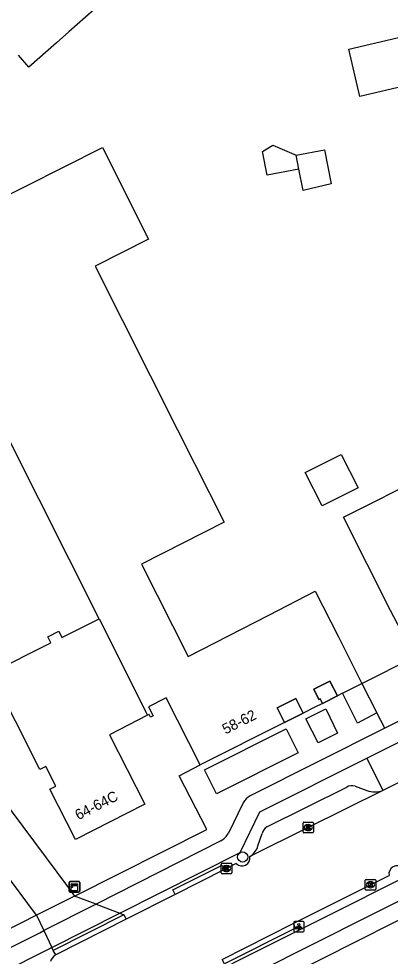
# Model space of a CAD drawing. Extents: x 157321 to 158827, y 386650 to 388532.
# Drawn here: x 157685.8 to 157721.3, y 387702.9 to 387792.6 of the extents above; entities that cross this region are included whole.
import ezdxf

# ---------------------------------------------------------------- set-up
doc = ezdxf.new("R2010")
doc.units = 0
for name, color, linetype in [('IMGEO_Berm_gesloten', 7, 'Continuous'), ('IMGEO_Berm_open', 7, 'Continuous'), ('IMGEO_Boom', 7, 'Continuous'), ('IMGEO_Fietspad_open', 7, 'Continuous'), ('IMGEO_Kast', 7, 'Continuous'), ('IMGEO_Kolk', 7, 'Continuous'), ('IMGEO_Lichtpunt', 7, 'Continuous'), ('IMGEO_Pand', 7, 'Continuous'), ('IMGEO_Pand_nummerreeks', 7, 'Continuous'), ('IMGEO_Pand_overbouw', 7, 'Continuous'), ('IMGEO_Parkeervlak_open', 7, 'Continuous'), ('IMGEO_Rijbaan_lokaal_open', 7, 'Continuous'), ('IMGEO_Voetpad_open', 7, 'Continuous')]:
    doc.layers.add(name, color=color, linetype=linetype)

msp = doc.modelspace()

# ---------------------------------------------------------------- linework, layer by layer
at = {"layer": 'IMGEO_Berm_gesloten'}
for points in [[(157695.454, 387707), (157695.848, 387706.852)], [(157689.087, 387703.419), (157688.948, 387703.712)]]:
    msp.add_lwpolyline(points, dxfattribs=at)
at = {"layer": 'IMGEO_Berm_open'}
for points in [[(157719.067, 387721.809), (157720.609, 387718.734)], [(157700.746, 387708.774), (157700.522, 387709.221), (157705.245, 387711.589), (157705.465, 387711.159)], [(157712.036, 387706.007), (157712.245, 387705.562), (157705.464, 387702.145), (157705.231, 387702.581)]]:
    msp.add_lwpolyline(points, dxfattribs=at)
at = {"layer": 'IMGEO_Boom'}
msp.add_circle((157707.202, 387712.37), 0.489, dxfattribs=at)
at = {"layer": 'IMGEO_Fietspad_open'}
for points in [[(157759.18, 387728.971), (157759.256, 387728.788), (157740.534, 387719.377), (157711.843, 387704.997), (157689.342, 387693.698)], [(157719.067, 387721.809), (157733.509, 387729.072)], [(157762.207, 387728.221), (157738.499, 387716.361), (157713.444, 387703.783), (157687.224, 387690.567)], [(157725.897, 387727.259), (157720.79, 387724.695)], [(157720.79, 387724.695), (157707.924, 387718.231)], [(157695.454, 387707), (157706.959, 387712.815), (157708.85, 387716.685), (157719.067, 387721.809)], [(157707.242, 387717.546), (157705.834, 387714.663)], [(157705.11, 387713.922), (157693.173, 387707.86)], [(157693.173, 387707.86), (157688.179, 387705.325)], [(157693.173, 387707.86), (157695.454, 387707)], [(157688.948, 387703.712), (157695.454, 387707)], [(157565.674, 387643.795), (157586.268, 387654.276), (157602.223, 387662.168), (157633.171, 387677.702), (157658.586, 387690.459), (157687.79, 387705.127), (157688.179, 387705.325)], [(157688.179, 387705.325), (157688.948, 387703.712)], [(157688.948, 387703.712), (157688.853, 387703.664), (157658.704, 387688.508), (157633.965, 387676.076), (157632.808, 387675.494), (157602.899, 387660.494), (157587.041, 387652.538), (157567.394, 387642.71), (157567.399, 387642.417)]]:
    msp.add_lwpolyline(points, dxfattribs=at)
for centre, radius, start, end in [((157708.868, 387716.609), 1.877, 120.20548, 150.046), ((157704.225, 387715.511), 1.819, 299.11954, 332.21013)]:
    msp.add_arc(centre, radius, start, end, dxfattribs=at)
at = {"layer": 'IMGEO_Kast'}
for p, q in [((157690.609, 387709.091), (157690.609, 387709.932)), ((157690.609, 387709.932), (157690.609, 387709.091)), ((157690.684, 387710.016), (157691.525, 387710.016)), ((157691.525, 387710.016), (157690.684, 387710.016)), ((157691.609, 387709.941), (157691.609, 387709.1)), ((157691.609, 387709.1), (157691.609, 387709.941)), ((157691.534, 387709.016), (157690.693, 387709.016)), ((157690.693, 387709.016), (157691.534, 387709.016))]:
    msp.add_line(p, q, dxfattribs=at)
for points in [[(157690.804, 387709.806), (157691.404, 387709.806), (157691.404, 387709.721), (157690.804, 387709.721), (157690.804, 387709.806)], [(157690.804, 387709.631), (157691.404, 387709.631), (157691.404, 387709.142), (157690.804, 387709.142), (157690.804, 387709.631)]]:
    msp.add_lwpolyline(points, dxfattribs=at)
msp.add_circle((157690.888, 387709.48), 0.0377, dxfattribs=at)
for centre, start, end in [((157690.687, 387709.938), 92.4484, 184.28452), ((157690.687, 387709.938), 92.4484, 184.28452), ((157691.531, 387709.938), 2.4484, 94.28452), ((157691.531, 387709.938), 2.4484, 94.28452), ((157690.687, 387709.094), 182.4484, 274.28452), ((157690.687, 387709.094), 182.4484, 274.28452), ((157691.531, 387709.094), 272.4484, 4.28452), ((157691.531, 387709.094), 272.4484, 4.28452)]:
    msp.add_arc(centre, 0.0779, start, end, dxfattribs=at)
at = {"layer": 'IMGEO_Kolk'}
for p, q in [((157712.974, 387714.763), (157712.974, 387715.615)), ((157713.049, 387715.689), (157713.901, 387715.689)), ((157713.462, 387715.469), (157713.487, 387715.469)), ((157713.975, 387715.615), (157713.975, 387714.763)), ((157713.901, 387714.689), (157713.049, 387714.689)), ((157713.485, 387714.909), (157713.46, 387714.909)), ((157705.159, 387710.842), (157705.159, 387711.694)), ((157705.234, 387711.768), (157706.086, 387711.768)), ((157706.16, 387711.694), (157706.16, 387710.842)), ((157706.086, 387710.768), (157705.234, 387710.768)), ((157705.67, 387710.988), (157705.645, 387710.988)), ((157705.647, 387711.548), (157705.672, 387711.548)), ((157718.932, 387709.287), (157718.932, 387710.139)), ((157719.007, 387710.213), (157719.859, 387710.213)), ((157719.42, 387709.993), (157719.445, 387709.993)), ((157719.933, 387710.139), (157719.933, 387709.287)), ((157719.859, 387709.213), (157719.007, 387709.213)), ((157719.443, 387709.433), (157719.418, 387709.433))]:
    msp.add_line(p, q, dxfattribs=at)
for points in [[(157712.974, 387714.763), (157712.974, 387715.615)], [(157713.049, 387715.689), (157713.901, 387715.689)], [(157713.295, 387715.389), (157713.418, 387715.389), (157713.418, 387715.238), (157713.548, 387715.389), (157713.712, 387715.389), (157713.566, 387715.238), (157713.719, 387714.989), (157713.567, 387714.989), (157713.482, 387715.153), (157713.418, 387715.086), (157713.418, 387714.989), (157713.295, 387714.989), (157713.295, 387715.389)], [(157713.975, 387715.615), (157713.975, 387714.763)], [(157713.901, 387714.689), (157713.049, 387714.689)], [(157705.159, 387710.842), (157705.159, 387711.694)], [(157705.234, 387711.768), (157706.086, 387711.768)], [(157706.16, 387711.694), (157706.16, 387710.842)], [(157706.086, 387710.768), (157705.234, 387710.768)], [(157705.48, 387711.468), (157705.603, 387711.468), (157705.603, 387711.317), (157705.733, 387711.468), (157705.897, 387711.468), (157705.751, 387711.317), (157705.904, 387711.068), (157705.752, 387711.068), (157705.667, 387711.232), (157705.603, 387711.165), (157705.603, 387711.068), (157705.48, 387711.068), (157705.48, 387711.468)], [(157718.932, 387709.287), (157718.932, 387710.139)], [(157719.007, 387710.213), (157719.859, 387710.213)], [(157719.253, 387709.913), (157719.376, 387709.913), (157719.376, 387709.762), (157719.506, 387709.913), (157719.67, 387709.913), (157719.524, 387709.762), (157719.677, 387709.513), (157719.525, 387709.513), (157719.44, 387709.677), (157719.376, 387709.61), (157719.376, 387709.513), (157719.253, 387709.513), (157719.253, 387709.913)], [(157719.933, 387710.139), (157719.933, 387709.287)], [(157719.859, 387709.213), (157719.007, 387709.213)]]:
    msp.add_lwpolyline(points, dxfattribs=at)
for centre, start, end in [((157713.051, 387715.613), 91.55205, 178.44795), ((157713.051, 387715.613), 91.55205, 178.44795), ((157713.899, 387715.613), 1.55205, 88.44795), ((157713.899, 387715.613), 1.55205, 88.44795), ((157713.051, 387714.765), 181.55205, 268.44795), ((157713.051, 387714.765), 181.55205, 268.44795), ((157713.899, 387714.765), 271.55205, 358.44795), ((157713.899, 387714.765), 271.55205, 358.44795), ((157705.236, 387711.692), 91.55205, 178.44795), ((157705.236, 387711.692), 91.55205, 178.44795), ((157706.084, 387711.692), 1.55205, 88.44795), ((157706.084, 387711.692), 1.55205, 88.44795), ((157705.236, 387710.844), 181.55205, 268.44795), ((157705.236, 387710.844), 181.55205, 268.44795), ((157706.084, 387710.844), 271.55205, 358.44795), ((157706.084, 387710.844), 271.55205, 358.44795), ((157719.009, 387710.137), 91.55205, 178.44795), ((157719.009, 387710.137), 91.55205, 178.44795), ((157719.857, 387710.137), 1.55205, 88.44795), ((157719.857, 387710.137), 1.55205, 88.44795), ((157719.009, 387709.289), 181.55205, 268.44795), ((157719.009, 387709.289), 181.55205, 268.44795), ((157719.857, 387709.289), 271.55205, 358.44795), ((157719.857, 387709.289), 271.55205, 358.44795)]:
    msp.add_arc(centre, 0.0765, start, end, dxfattribs=at)
for centre, major_axis, ratio, start_param, end_param in [((157713.461, 387715.189), (-0.387, 0.002), 0.722429, 4.712389, 7.853982), ((157713.486, 387715.189), (-0.39, 0.002), 0.717154, 1.570796, 4.712389), ((157705.646, 387711.268), (-0.387, 0.002), 0.722429, 4.712389, 7.853982), ((157705.671, 387711.268), (-0.39, 0.002), 0.717154, 1.570796, 4.712389), ((157719.419, 387709.713), (-0.387, 0.002), 0.722429, 4.712389, 7.853982), ((157719.444, 387709.713), (-0.39, 0.002), 0.717154, 1.570796, 4.712389)]:
    msp.add_ellipse(centre, major_axis=major_axis, ratio=ratio, start_param=start_param, end_param=end_param, dxfattribs=at)
at = {"layer": 'IMGEO_Lichtpunt'}
for p, q in [((157712.083, 387706.102), (157712.083, 387705.295)), ((157712.083, 387706.102), (157712.083, 387705.295)), ((157712.985, 387706.197), (157712.177, 387706.197)), ((157712.985, 387706.197), (157712.177, 387706.197)), ((157713.079, 387705.295), (157713.079, 387706.102)), ((157713.079, 387705.295), (157713.079, 387706.102)), ((157712.177, 387705.201), (157712.985, 387705.201)), ((157712.177, 387705.201), (157712.985, 387705.201))]:
    msp.add_line(p, q, dxfattribs=at)
for points in [[(157712.457, 387705.766), (157712.496, 387705.738), (157712.308, 387705.476), (157712.27, 387705.503), (157712.457, 387705.766)], [(157712.559, 387705.718), (157712.606, 387705.718), (157712.606, 387705.396), (157712.559, 387705.396), (157712.559, 387705.718)], [(157712.669, 387705.738), (157712.707, 387705.765), (157712.894, 387705.503), (157712.855, 387705.475), (157712.669, 387705.738)]]:
    msp.add_lwpolyline(points, dxfattribs=at)
msp.add_circle((157712.582, 387705.9), 0.0994, dxfattribs=at)
for centre, start, end in [((157712.177, 387706.102), 90, 180), ((157712.177, 387706.102), 90, 180), ((157712.985, 387706.102), 0, 90), ((157712.985, 387706.102), 0, 90), ((157712.177, 387705.295), 180, 270), ((157712.177, 387705.295), 180, 270), ((157712.985, 387705.295), 270, 0), ((157712.985, 387705.295), 270, 360)]:
    msp.add_arc(centre, 0.0946, start, end, dxfattribs=at)
at = {"layer": 'IMGEO_Pand'}
for points in [[(157693.333, 387793.762), (157693.226, 387793.737), (157692.906, 387793.455), (157692.956, 387793.398), (157690.569, 387791.294), (157689.376, 387790.242), (157686.749, 387787.927), (157685.756, 387789.067)], [(157724.276, 387780.962), (157723.043, 387786.206), (157718.424, 387785.121), (157717.365, 387789.63), (157721.983, 387790.718), (157724.773, 387791.375), (157726.627, 387791.811), (157731.494, 387792.954), (157732.178, 387790.04), (157737.597, 387791.314), (157739.2, 387784.5)], [(157693.479, 387735.166), (157687.737, 387746.556), (157675.425, 387770.978), (157693.788, 387780.236), (157698.207, 387771.473), (157693.083, 387768.889), (157700.979, 387753.233), (157702.609, 387750), (157705.432, 387744.401), (157697.511, 387740.392), (157701.981, 387731.559), (157709.692, 387735.507), (157714.151, 387737.79), (157716.357, 387733.432), (157718.606, 387728.966)], [(157712.579, 387778.172), (157709.53, 387777.582), (157709.092, 387779.849), (157710.1, 387780.463), (157712.324, 387779.489)], [(157712.324, 387779.489), (157715.032, 387780.013), (157715.664, 387776.746), (157712.977, 387776.112), (157712.579, 387778.172)], [(157712.579, 387778.172), (157712.324, 387779.489)], [(157713.19, 387749.139), (157716.636, 387750.869), (157718.238, 387747.675), (157714.793, 387745.946), (157713.19, 387749.139)], [(157723.663, 387731.515), (157721.347, 387735.947), (157716.862, 387744.885), (157724.847, 387748.893)], [(157698.108, 387725.921), (157694.465, 387724.067), (157697.845, 387717.428), (157691.209, 387714.05), (157688.759, 387718.863), (157689.313, 387719.145), (157688.359, 387721.016), (157687.807, 387720.734), (157683.104, 387729.972), (157688.851, 387732.85), (157688.561, 387733.431), (157689.61, 387733.956), (157689.903, 387733.37), (157693.479, 387735.166)], [(157693.479, 387735.166), (157698.108, 387725.921)], [(157714.836, 387727.068), (157714.617, 387727.507), (157714.491, 387727.444), (157714.007, 387728.409), (157715.556, 387729.189), (157716.262, 387727.787)], [(157716.739, 387728.027), (157718.606, 387728.966)], [(157716.739, 387728.027), (157716.262, 387727.787)], [(157703.136, 387721.181), (157699.87, 387727.597), (157698.188, 387726.741), (157698.636, 387725.858), (157698.387, 387725.731), (157698.253, 387725.995), (157698.108, 387725.921)], [(157711.194, 387725.243), (157710.487, 387726.645), (157712.288, 387727.547), (157712.992, 387726.144)], [(157714.836, 387727.068), (157714.114, 387726.706), (157712.992, 387726.144)], [(157711.194, 387725.243), (157703.136, 387721.181)]]:
    msp.add_lwpolyline(points, dxfattribs=at)
at = {"layer": 'IMGEO_Pand_overbouw'}
for points in [[(157715.556, 387729.189), (157714.007, 387728.409), (157714.491, 387727.444), (157714.617, 387727.507), (157714.836, 387727.068), (157716.262, 387727.787)], [(157712.288, 387727.547), (157710.487, 387726.645), (157711.194, 387725.243), (157712.992, 387726.144)]]:
    msp.add_lwpolyline(points, close=True, dxfattribs=at)
at = {"layer": 'IMGEO_Parkeervlak_open'}
for points in [[(157709.522, 387715.244), (157717.153, 387719.062)], [(157717.951, 387719.137), (157719.078, 387718.723)], [(157708.663, 387713.43), (157709.054, 387714.622)]]:
    msp.add_lwpolyline(points, dxfattribs=at)
for centre, radius, start, end in [((157717.634, 387718.222), 0.968, 70.90852, 119.82982), ((157719.829, 387720.744), 2.156, 249.61049, 291.21282), ((157710.065, 387714.348), 1.047, 121.22709, 164.85646), ((157706.885, 387713.963), 1.856, 303.07075, 343.29717)]:
    msp.add_arc(centre, radius, start, end, dxfattribs=at)
at = {"layer": 'IMGEO_Rijbaan_lokaal_open'}
for points in [[(157667.404, 387740.347), (157668.545, 387738.825), (157675.463, 387729.915), (157675.349, 387729.779), (157690.547, 387709.406), (157691.125, 387708.632)], [(157735.087, 387725.969), (157720.609, 387718.734)], [(157720.609, 387718.734), (157713.476, 387715.187), (157707.898, 387712.408)], [(157687.478, 387706.796), (157681.116, 387715.354)], [(157706.592, 387711.742), (157705.465, 387711.159)], [(157705.465, 387711.159), (157700.746, 387708.774)], [(157712.036, 387706.007), (157719.432, 387709.714), (157721.203, 387710.609)], [(157691.125, 387708.632), (157687.478, 387706.796)], [(157700.746, 387708.774), (157696.069, 387706.427)], [(157695.848, 387706.852), (157689.087, 387703.419)], [(157696.069, 387706.427), (157689.313, 387702.997)], [(157695.848, 387706.852), (157696.069, 387706.427)], [(157705.231, 387702.581), (157712.036, 387706.007)], [(157689.313, 387702.997), (157689.087, 387703.419)]]:
    msp.add_lwpolyline(points, dxfattribs=at)
for centre, radius, start, end in [((157707.139, 387712.282), 0.769, 224.59959, 9.4394), ((157721.955, 387710.759), 0.767, 42.72795, 191.27026), ((157690, 387701.928), 1.27, 122.73776, 159.89842)]:
    msp.add_arc(centre, radius, start, end, dxfattribs=at)
at = {"layer": 'IMGEO_Voetpad_open'}
for points in [[(157718.606, 387728.966), (157723.663, 387731.515)], [(157718.606, 387728.966), (157720.05, 387726.149)], [(157720.05, 387726.149), (157718.192, 387725.185), (157716.739, 387728.027)], [(157716.262, 387727.787), (157714.836, 387727.068)], [(157712.992, 387726.144), (157711.194, 387725.243)], [(157714.414, 387723.293), (157713.257, 387725.594), (157715.143, 387726.536), (157716.29, 387724.229), (157714.414, 387723.293)], [(157720.79, 387724.695), (157720.05, 387726.149)], [(157704.714, 387718.419), (157703.556, 387720.707), (157711.357, 387724.637), (157712.521, 387722.342), (157704.714, 387718.419)], [(157691.125, 387708.632), (157703.765, 387714.997), (157701.113, 387720.143), (157703.136, 387721.181)], [(157711.366, 387700.916), (157738.665, 387714.671), (157751.329, 387720.948)], [(157693.173, 387707.86), (157691.125, 387708.632)], [(157687.478, 387706.796), (157682.695, 387704.388), (157682.023, 387705.714)], [(157687.478, 387706.796), (157688.179, 387705.325)]]:
    msp.add_lwpolyline(points, dxfattribs=at)

# ---------------------------------------------------------------- texts
at = {"layer": 'IMGEO_Pand_nummerreeks'}
for s, rotation, p in [('58-62', 26.7514, (157705.56, 387724.083)), ('64-64C', 26.98058, (157691.482, 387715.872))]:
    msp.add_text(s, height=1, rotation=rotation, dxfattribs=at).set_placement(p)

doc.saveas('drawing.dxf')
